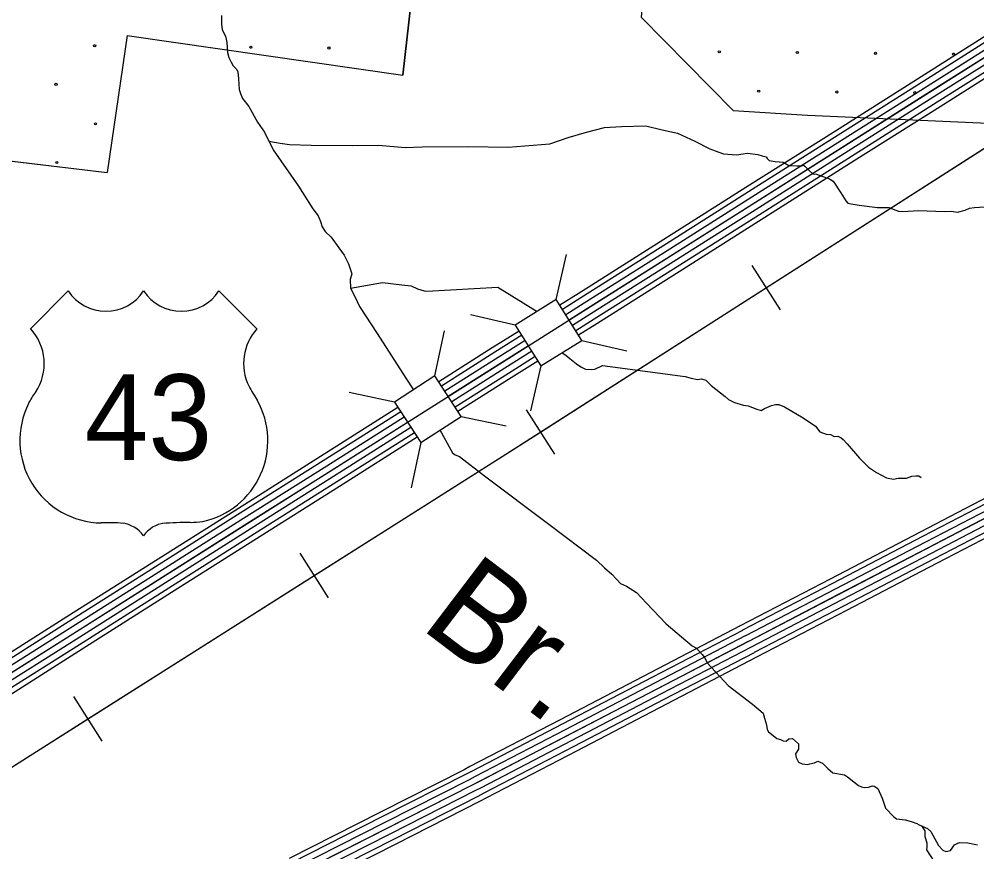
# Model space of a CAD drawing. Extents: x 1551132 to 1791609, y 378168 to 563823.
# Drawn here: x 1620282 to 1625000, y 449826 to 453929 of the extents above; entities that cross this region are included whole.
import ezdxf

# ---------------------------------------------------------------- set-up
doc = ezdxf.new("R2010")
doc.units = 0
for name, color, linetype in [('DESIGN - CONTOURS - Intermediate with optional Text', 7, 'Continuous'), ('DESIGN - DRAINAGE - Bridges and Cross Drains Size Text', 7, 'Continuous'), ('DESIGN - EROSION CONTROL - Devices', 7, 'Continuous'), ('DESIGN - SCRATCH - User 1', 7, 'Continuous'), ('DESIGN - TRANSPORTATION - Text', 7, 'Continuous'), ('SURVEY - CENTERLINE - Preliminary Text', 7, 'Continuous'), ('SURVEY - CONTROL with Text', 7, 'Continuous'), ('SURVEY - DRAINAGE - Bridge Deck with Text', 7, 'Continuous'), ('SURVEY - DRAINAGE - Storm Sewer', 7, 'Continuous'), ('SURVEY - VEGETATION - Features with Text', 7, 'Continuous')]:
    doc.layers.add(name, color=color, linetype=linetype)

msp = doc.modelspace()

# ---------------------------------------------------------------- linework, layer by layer
at = {"layer": 'DESIGN - CONTOURS - Intermediate with optional Text'}
for p, q in [((1624032.833, 452496.757), (1623892.703, 452715.771)), ((1622920.976, 451785.313), (1622780.854, 452004.318)), ((1621805.91, 451077.794), (1621666.796, 451297.449)), ((1620690.794, 450371.483), (1620551.68, 450591.139))]:
    msp.add_line(p, q, dxfattribs=at)
for points in [[(1612145.231, 441701.576), (1612806.008, 443097.171), (1613337.671, 444230.551), (1613557.699, 444703.614), (1613736.495, 445064.757), (1613870.917, 445337.247), (1613961.065, 445515.31), (1614095.137, 445731.574), (1614208.768, 445911.946), (1614403.205, 446168.136), (1614520.253, 446311.682), (1614714.307, 446527.387), (1614922.752, 446747.401), (1615105.206, 446913.106), (1615343.876, 447112.428), (1615502.53, 447233.856), (1615845.356, 447466.846), (1616489.183, 447881.299), (1618897.035, 449389.198), (1622661.59, 451773.671), (1627020.164, 454562.613), (1631283.316, 457291.92), (1633260.678, 458540.762), (1634119.05, 459056.359)], [(1624518.689, 452961.986), (1625074.618, 453317.704)], [(1623962.768, 452606.26), (1624518.689, 452961.986)], [(1623406.839, 452250.542), (1623962.768, 452606.26)], [(1622850.919, 451894.816), (1623406.839, 452250.542)], [(1622293.915, 451540.781), (1622661.59, 451773.671), (1622850.919, 451894.816)], [(1621736.353, 451187.622), (1622293.915, 451540.781)], [(1621178.791, 450834.47), (1621736.353, 451187.622)], [(1620621.237, 450481.311), (1621178.791, 450834.47)], [(1620063.675, 450128.151), (1620621.237, 450481.311)]]:
    msp.add_lwpolyline(points, dxfattribs=at)
at = {"layer": 'DESIGN - EROSION CONTROL - Devices'}
msp.add_lwpolyline([(1620814.118, 453848.774), (1620716.661, 453172.948)], dxfattribs=at)
for centre in [(1620654.563, 453798.29), (1620654.563, 453798.29), (1621423.669, 453790.823), (1621423.669, 453790.823), (1621808.222, 453787.089), (1621808.222, 453787.089), (1623730.987, 453768.422), (1623730.987, 453768.422), (1624115.54, 453764.688), (1624115.54, 453764.688), (1624500.093, 453760.955), (1624500.093, 453760.955), (1624884.646, 453757.221), (1624884.646, 453757.221), (1620464.153, 453607.88), (1620464.153, 453607.88), (1623925.13, 453574.278), (1623925.13, 453574.278), (1624309.683, 453570.545), (1624309.683, 453570.545), (1624694.236, 453566.811), (1624694.236, 453566.811), (1620658.297, 453413.737), (1620658.297, 453413.737), (1620467.887, 453223.327), (1620467.887, 453223.327)]:
    msp.add_circle(centre, 5.28, dxfattribs=at)
msp.add_arc((1622192.775, 453783.356), 5.28, 159.02076, 188.083589, dxfattribs=at)
at = {"layer": 'DESIGN - SCRATCH - User 1'}
msp.add_line((1620814.118, 453848.774), (1622172.878, 453652.811), dxfattribs=at)
for points in [[(1622172.878, 453652.811), (1622412.657, 455774.5), (1622893.304, 455713.79), (1622958.702, 456341.182)], [(1622958.702, 456341.182), (1623710.801, 456243.73), (1623582.962, 455512.094), (1623403.432, 454451.274), (1623383.5, 454344.755), (1623346.692, 453939.394), (1623799.256, 453479.224), (1624164.747, 453455.949), (1625277.346, 453406.99)], [(1618814.015, 453400.803), (1620716.661, 453172.948)]]:
    msp.add_lwpolyline(points, dxfattribs=at)
at = {"layer": 'DESIGN - TRANSPORTATION - Text'}
for points in [[(1621279.607, 453947.293), (1621279.374, 453929.243), (1621279.057, 453905.184), (1621282.69, 453877.058), (1621298.282, 453844.766), (1621302.098, 453830.674), (1621305.89, 453814.582), (1621309.24, 453764.397), (1621314.931, 453740.255), (1621326.647, 453718.037), (1621336.422, 453699.862), (1621354.188, 453681.57), (1621360.038, 453669.453), (1621363.597, 453635.319), (1621366.921, 453583.134), (1621372.663, 453563), (1621382.354, 453538.808), (1621413.845, 453498.265), (1621456.869, 453421.48), (1621490.26, 453372.895), (1621533.159, 453286.076), (1621658.889, 453105.888), (1621729.488, 452994.627), (1621755.054, 452960.184), (1621766.695, 452931.95), (1621774.361, 452905.783), (1621790.078, 452883.508), (1621819.727, 452855.023), (1621857.068, 452802.38), (1621882.609, 452765.93), (1621904.067, 452723.528), (1621921.45, 452675.16), (1621913.083, 452647.201), (1621914.508, 452603.067), (1621935.991, 452562.666), (1621959.382, 452514.215), (1622045.696, 452380.686), (1622186.918, 452160.181), (1622224.684, 452103.012)], [(1621512.585, 453327.711), (1621568.5, 453318.852), (1621614.482, 453312.227), (1621720.563, 453308.827), (1621922.775, 453306.16), (1622052.964, 453308.452), (1622182.977, 453296.71), (1622267.108, 453299.61), (1622495.428, 453302.619), (1622691.607, 453298.027), (1622896.069, 453315.386), (1622986.55, 453346.279), (1623076.99, 453373.163), (1623165.371, 453396.063), (1623249.535, 453400.972), (1623369.708, 453403.397), (1623449.572, 453384.288), (1623525.454, 453367.246), (1623611.085, 453328.02), (1623684.717, 453290.953), (1623728.566, 453274.327), (1623752.499, 453265.994), (1623816.514, 453261.135), (1623870.671, 453268.444), (1623920.645, 453261.769), (1623942.594, 453255.46), (1623962.569, 453251.185), (1623966.477, 453243.118), (1623976.36, 453232.96), (1624006.343, 453228.551), (1624046.342, 453224.009), (1624074.174, 453207.601), (1624084.182, 453207.467), (1624112.215, 453207.101), (1624136.24, 453206.784), (1624144.298, 453210.692), (1624152.231, 453204.567), (1624175.989, 453182.192), (1624191.83, 453167.95), (1624209.821, 453165.708), (1624259.653, 453146.999), (1624273.62, 453142.807), (1624291.494, 453130.54), (1624328.843, 453073.897), (1624354.384, 453033.446), (1624364.276, 453023.288), (1624380.242, 453019.071), (1624420.208, 453012.529), (1624510.181, 453001.312), (1624566.238, 453000.571), (1624614.095, 452983.903), (1624634.086, 452981.628), (1624714.251, 452986.587), (1624838.331, 452980.945), (1624872.389, 452982.504), (1624904.371, 452978.07), (1624942.537, 452987.587), (1624962.678, 452997.354), (1624988.753, 453001.021), (1625062.909, 453006.054)], [(1621914.508, 452603.067), (1622072.038, 452631.243), (1622168.052, 452620.051), (1622214.068, 452615.476), (1622243.95, 452601.075), (1622277.883, 452590.642), (1622289.874, 452588.492), (1622640.116, 452608.126), (1622834.07, 452489.456), (1622833.361, 452489.206)], [(1622956.667, 452285.501), (1622975.283, 452273.334), (1622995.124, 452257.042), (1623026.865, 452230.591), (1623048.739, 452216.283), (1623072.631, 452203.966), (1623100.672, 452203.624), (1623118.713, 452205.407), (1623154.97, 452223.016), (1623562.936, 452167.923), (1623592.885, 452159.531), (1623622.859, 452153.156), (1623642.934, 452156.923), (1623664.892, 452150.639), (1623690.633, 452124.255), (1623760.106, 452069.262), (1623775.964, 452055.037), (1623805.847, 452040.637), (1623849.762, 452028.07), (1623873.753, 452023.761), (1623915.619, 452007.211), (1623937.585, 452000.927), (1623953.718, 452010.761), (1623987.951, 452026.386), (1624008.017, 452030.153), (1624024.041, 452029.962), (1624051.966, 452019.595), (1624143.464, 451964.335), (1624205.096, 451923.476), (1624226.803, 451895.133), (1624256.728, 451884.75), (1624278.735, 451882.475), (1624296.643, 451872.233), (1624314.685, 451874.016), (1624330.618, 451865.799), (1624340.542, 451857.657), (1624360.333, 451837.365), (1624421.615, 451766.43), (1624465.173, 451721.779), (1624504.93, 451695.228), (1624554.695, 451668.552), (1624588.67, 451662.127), (1624612.769, 451667.844), (1624652.827, 451667.361), (1624678.976, 451677.069), (1624699.025, 451678.828), (1624713.042, 451678.661), (1624725.525, 451671.519)], [(1622354.914, 451904.274), (1622363.522, 451891.057), (1622400.654, 451822.364), (1622416.271, 451792.071), (1622430.145, 451781.854), (1622452.053, 451773.537), (1622574.909, 451679.61), (1622892.001, 451440.654), (1623125.837, 451262.991), (1623165.386, 451226.357), (1623200.985, 451193.789), (1623244.434, 451149.071), (1623274.267, 451134.629), (1623323.899, 451103.87), (1623373.24, 451051.061), (1623469.979, 450949.466), (1623545.202, 450886.273), (1623596.659, 450841.455), (1623618.509, 450829.122), (1623646.133, 450798.671), (1623659.924, 450782.437), (1623671.616, 450758.211), (1623774.23, 450646.517), (1623895.11, 450554.623), (1623946.559, 450509.805), (1623954.251, 450485.638), (1623963.817, 450451.412), (1623967.525, 450429.303), (1623973.375, 450417.194), (1623979.325, 450413.103), (1624014.974, 450384.544), (1624032.932, 450380.285), (1624044.857, 450374.102), (1624060.84, 450371.885), (1624073.006, 450383.744), (1624091.039, 450385.502), (1624120.713, 450359.035), (1624120.372, 450332.967), (1624106.055, 450309.1), (1624109.822, 450291), (1624121.538, 450268.782), (1624139.438, 450260.515), (1624165.404, 450256.149), (1624177.462, 450259.99), (1624199.545, 450265.707), (1624215.661, 450273.507), (1624239.544, 450263.157), (1624265.21, 450236.74), (1624290.967, 450216.331)], [(1624290.967, 450216.331), (1624346.858, 450205.539), (1624362.741, 450195.297), (1624394.44, 450170.797), (1624416.215, 450152.454), (1624432.139, 450146.221), (1624444.122, 450144.054), (1624466.155, 450145.754), (1624486.246, 450151.496), (1624494.221, 450149.379), (1624512.104, 450139.112), (1624533.487, 450090.695), (1624548.87, 450042.352), (1624588.335, 449999.701), (1624604.21, 449989.459), (1624646.184, 449984.875), (1624676.092, 449976.442), (1624703.974, 449966.033), (1624715.899, 449959.858), (1624755.681, 449941.266), (1624773.506, 449926.982), (1624783.281, 449908.798), (1624810.638, 449858.297), (1624832.338, 449833.938), (1624846.263, 449827.73), (1624870.354, 449833.413), (1624888.728, 449861.239), (1624902.811, 449867.064), (1624914.894, 449872.914), (1624954.893, 449870.364), (1625002.809, 449861.681)], [(1624726.249, 449955.024), (1624743.523, 449929.399), (1624743.157, 449901.331), (1624752.765, 449871.122), (1624752.506, 449851.072), (1624752.323, 449837.038), (1624787.606, 449780.403), (1624822.896, 449723.768), (1624856.387, 449683.209), (1624909.786, 449634.35), (1624941.252, 449591.807), (1624982.701, 449547.122), (1624998.417, 449524.847), (1625014.192, 449506.588)]]:
    msp.add_lwpolyline(points, dxfattribs=at)
at = {"layer": 'SURVEY - CENTERLINE - Preliminary Text'}
for points in [[(1628887.98, 456175.573), (1619639.743, 450326.089), (1619003.316, 449915.678), (1618612.242, 449668.805), (1618397.489, 449538.41), (1618371.339, 449523.618), (1618333.94, 449506.626), (1618308.832, 449495.975)], [(1625147.875, 453912.578), (1624725.309, 453645.304)], [(1625161.083, 453891.686), (1624738.517, 453624.412)], [(1625177.657, 453865.485), (1624755.092, 453598.211)], [(1625194.223, 453839.284), (1624771.658, 453572.011)], [(1625210.79, 453813.084), (1624788.224, 453545.81)], [(1625227.364, 453786.883), (1624804.799, 453519.609)], [(1625241.106, 453765.149), (1624818.54, 453497.875)], [(1624725.326, 453645.312), (1624302.761, 453378.039)], [(1624738.534, 453624.42), (1624315.969, 453357.146)], [(1624755.109, 453598.22), (1624332.543, 453330.946)], [(1624771.675, 453572.019), (1624349.11, 453304.745)], [(1624788.241, 453545.818), (1624365.676, 453278.544)], [(1624804.816, 453519.618), (1624382.25, 453252.344)], [(1624818.557, 453497.884), (1624395.992, 453230.61)], [(1624302.769, 453378.047), (1623880.204, 453110.781)], [(1624315.977, 453357.155), (1623893.412, 453089.889)], [(1624332.552, 453330.954), (1623909.986, 453063.688)], [(1624349.118, 453304.753), (1623926.553, 453037.488)], [(1624365.684, 453278.553), (1623943.119, 453011.287)], [(1624382.259, 453252.352), (1623959.694, 452985.086)], [(1624396, 453230.618), (1623973.435, 452963.353)], [(1623880.22, 453110.79), (1623457.655, 452843.516)], [(1623893.429, 453089.897), (1623470.863, 452822.624)], [(1623910.003, 453063.697), (1623487.438, 452796.423)], [(1623926.569, 453037.496), (1623504.004, 452770.222)], [(1623943.136, 453011.295), (1623520.57, 452744.022)], [(1623959.71, 452985.095), (1623537.145, 452717.821)], [(1623973.452, 452963.361), (1623550.886, 452696.087)], [(1623457.672, 452843.524), (1623035.107, 452576.25)], [(1623470.88, 452822.632), (1623048.315, 452555.358)], [(1623487.455, 452796.431), (1623064.889, 452529.157)], [(1623504.021, 452770.231), (1623081.456, 452502.957)], [(1623520.587, 452744.03), (1623098.022, 452476.756)], [(1623537.162, 452717.829), (1623114.596, 452450.555)], [(1623550.903, 452696.095), (1623128.338, 452428.821)], [(1623035.115, 452576.267), (1622945.5, 452519.582)], [(1623048.323, 452555.375), (1622958.617, 452498.631)], [(1623064.898, 452529.174), (1622975.041, 452472.339)], [(1623081.464, 452502.973), (1622991.458, 452446.047)], [(1623098.03, 452476.773), (1623007.907, 452419.771)], [(1623114.605, 452450.572), (1623024.324, 452393.47)], [(1623128.346, 452428.838), (1623037.94, 452371.653)], [(1622744.672, 452392.562), (1622612.55, 452308.993)], [(1622757.771, 452371.603), (1622625.758, 452288.101)], [(1622774.213, 452345.311), (1622642.332, 452261.9)], [(1622790.646, 452319.027), (1622658.899, 452235.699)], [(1622612.566, 452309.001), (1622348.956, 452142.263)], [(1622625.774, 452288.109), (1622362.397, 452121.521)], [(1622807.07, 452292.734), (1622675.465, 452209.499)], [(1622642.349, 452261.908), (1622379.272, 452095.512)], [(1622658.915, 452235.708), (1622396.155, 452069.512)], [(1622823.52, 452266.459), (1622692.04, 452183.298)], [(1622837.153, 452244.658), (1622705.781, 452161.564)], [(1622675.482, 452209.507), (1622413.013, 452043.494)], [(1622692.056, 452183.306), (1622429.879, 452017.477)], [(1622705.798, 452161.573), (1622443.862, 451995.901)], [(1622148.169, 452015.268), (1621767.453, 451774.47)], [(1622161.66, 451994.56), (1621780.661, 451753.578)], [(1622178.551, 451968.551), (1621797.235, 451727.377)], [(1622195.426, 451942.542), (1621813.802, 451701.177)], [(1622212.326, 451916.558), (1621830.368, 451674.976)], [(1622229.184, 451890.54), (1621846.942, 451648.775)], [(1622243.217, 451868.99), (1621860.684, 451627.041)], [(1621767.461, 451774.479), (1621344.896, 451507.205)], [(1621780.669, 451753.586), (1621358.104, 451486.312)], [(1621797.244, 451727.386), (1621374.678, 451460.112)], [(1621813.81, 451701.185), (1621391.245, 451433.911)], [(1621830.376, 451674.984), (1621407.811, 451407.71)], [(1621846.951, 451648.784), (1621424.385, 451381.51)], [(1621860.692, 451627.05), (1621438.127, 451359.776)], [(1621344.912, 451507.213), (1620922.347, 451239.939)], [(1621358.12, 451486.321), (1620935.555, 451219.047)], [(1621374.695, 451460.12), (1620952.13, 451192.846)], [(1621391.261, 451433.919), (1620968.696, 451166.646)], [(1621407.828, 451407.719), (1620985.262, 451140.445)], [(1621424.402, 451381.518), (1621001.837, 451114.244)], [(1621438.143, 451359.784), (1621015.578, 451092.51)], [(1620922.364, 451239.947), (1620499.799, 450972.682)], [(1620935.572, 451219.055), (1620513.007, 450951.79)], [(1620952.146, 451192.855), (1620529.581, 450925.589)], [(1620968.713, 451166.654), (1620546.147, 450899.388)], [(1620985.279, 451140.453), (1620562.714, 450873.188)], [(1621001.854, 451114.253), (1620579.288, 450846.987)], [(1621015.595, 451092.519), (1620593.03, 450825.253)], [(1620499.807, 450972.69), (1620077.242, 450705.416)], [(1620513.015, 450951.798), (1620090.45, 450684.524)], [(1620529.59, 450925.597), (1620107.024, 450658.323)], [(1620546.156, 450899.397), (1620123.591, 450632.123)], [(1620562.722, 450873.196), (1620140.157, 450605.922)], [(1620579.297, 450846.995), (1620156.731, 450579.721)], [(1620593.038, 450825.261), (1620170.473, 450557.988)]]:
    msp.add_lwpolyline(points, dxfattribs=at)
at = {"layer": 'SURVEY - CONTROL with Text'}
for points in [[(1625163.665, 451632.294), (1624720.183, 451401.379)], [(1625175.081, 451610.368), (1624731.599, 451379.453)], [(1625220.696, 451564.217), (1623874.053, 450863.031), (1622513.251, 450154.103), (1620997.136, 449384.074), (1619745.382, 448725.123), (1618404.521, 448011.803), (1617534.999, 447555.824), (1616493.207, 446988.975), (1615527.613, 446428.66), (1614557.902, 445862.411), (1613724.296, 445399.724), (1612884.79, 444943.153), (1612783.509, 444881.001), (1612730.719, 444841.959), (1612657.496, 444781.265), (1612604.397, 444726.189), (1612481.725, 444592.327), (1612065.801, 444091.472), (1611739.441, 443669.027), (1611306.585, 443120.413), (1611187.546, 442966.434), (1611082.815, 442828.213), (1611002.133, 442691.526)], [(1625189.397, 451582.876), (1624745.916, 451351.961)], [(1625203.714, 451555.375), (1624760.232, 451324.46)], [(1625218.03, 451527.874), (1624774.548, 451296.96)], [(1625232.346, 451500.382), (1624788.865, 451269.467)], [(1625244.221, 451477.573), (1624800.739, 451246.658)], [(1624720.2, 451401.387), (1624276.718, 451170.473)], [(1624731.616, 451379.462), (1624288.135, 451148.547)], [(1624745.932, 451351.969), (1624302.451, 451121.055)], [(1624760.249, 451324.469), (1624316.767, 451093.554)], [(1624774.565, 451296.968), (1624331.084, 451066.053)], [(1624788.881, 451269.475), (1624345.4, 451038.561)], [(1624800.756, 451246.667), (1624357.275, 451015.752)], [(1624276.735, 451170.481), (1623833.779, 450939.833), (1623832.82, 450939.325)], [(1624288.151, 451148.555), (1623845.262, 450917.941), (1623844.362, 450917.466)], [(1624302.468, 451121.063), (1623859.653, 450890.49), (1623858.836, 450890.048)], [(1624316.784, 451093.562), (1623874.053, 450863.031), (1623873.311, 450862.639)], [(1624331.1, 451066.062), (1623888.452, 450835.572), (1623887.786, 450835.23)], [(1624345.417, 451038.569), (1623902.844, 450808.121), (1623902.26, 450807.813)], [(1624357.291, 451015.76), (1623914.785, 450785.346), (1623914.268, 450785.071)], [(1623833.254, 450939.558), (1623389.831, 450708.552)], [(1623844.678, 450917.632), (1623401.255, 450686.626)], [(1623858.995, 450890.14), (1623415.572, 450659.134)], [(1623873.319, 450862.648), (1623429.896, 450631.641)], [(1623887.644, 450835.155), (1623444.221, 450604.149)], [(1623901.96, 450807.663), (1623458.537, 450576.657)], [(1623913.843, 450784.854), (1623470.42, 450553.848)], [(1623389.847, 450708.56), (1622946.416, 450477.554)], [(1623401.272, 450686.634), (1622957.841, 450455.628)], [(1623415.588, 450659.142), (1622972.157, 450428.136)], [(1623429.913, 450631.65), (1622986.482, 450400.643)], [(1623444.238, 450604.157), (1623000.806, 450373.151)], [(1623458.554, 450576.665), (1623015.123, 450345.659)], [(1623470.437, 450553.856), (1623027.006, 450322.85)], [(1622946.433, 450477.554), (1622503.001, 450246.547)], [(1622957.857, 450455.628), (1622514.426, 450224.622)], [(1622972.174, 450428.136), (1622528.742, 450197.129)], [(1622986.498, 450400.643), (1622543.067, 450169.637)], [(1623000.823, 450373.151), (1622557.391, 450142.145)], [(1623015.139, 450345.659), (1622571.708, 450114.652)], [(1623027.022, 450322.85), (1622583.591, 450091.843)], [(1622503.018, 450246.556), (1622473.585, 450231.222), (1622058.186, 450020.241)], [(1622514.443, 450224.63), (1622484.893, 450209.238), (1622069.378, 449998.207)], [(1622528.759, 450197.138), (1622499.068, 450181.671), (1622083.419, 449970.565)], [(1622543.083, 450169.645), (1622513.251, 450154.103), (1622097.452, 449942.923)], [(1622557.408, 450142.153), (1622527.434, 450126.536), (1622111.485, 449915.28)], [(1622571.724, 450114.661), (1622541.608, 450098.969), (1622125.526, 449887.638)], [(1622583.607, 450091.852), (1622553.375, 450076.101), (1622137.168, 449864.712)], [(1622058.203, 450020.25), (1621612.413, 449793.835)], [(1622069.395, 449998.216), (1621623.605, 449771.801)], [(1622083.436, 449970.573), (1621637.646, 449744.159)], [(1622097.469, 449942.931), (1621651.679, 449716.516)], [(1622111.502, 449915.289), (1621665.712, 449688.874)], [(1622125.543, 449887.646), (1621679.753, 449661.232)], [(1622137.184, 449864.721), (1621691.395, 449638.306)]]:
    msp.add_lwpolyline(points, dxfattribs=at)
at = {"layer": 'SURVEY - DRAINAGE - Bridge Deck with Text'}
for p, q in [((1620524.424, 452590.519), (1620337.601, 452403.737)), ((1621266.757, 452590.536), (1621454.905, 452402.438))]:
    msp.add_line(p, q, dxfattribs=at)
for centre, radius, start, end in [((1620710.013, 452711.512), 221.533, 213.100569, 326.902078), ((1621081.181, 452711.529), 221.538, 213.102397, 326.900247), ((1620151.814, 452231.429), 254.225, 326.285306, 43.007869), ((1621642.051, 452233.54), 254.225, 137.856542, 206.084864), ((1620539.638, 451941.251), 230.917, 139.793564, 155.726308), ((1622856.86, 452928.108), 1653.134, 209.194203, 212.04025), ((1620692.712, 451853.791), 406.76, 153.358853, 269.213508), ((1621100.764, 451852.126), 406.76, 282.341686, 29.285292), ((1620726.914, 450810.953), 637.359, 83.921306, 93.578908), ((1620771.314, 451294.832), 152.535, 35.633392, 83.237081), ((1621018.467, 451294.838), 152.535, 97.781394, 144.193111), ((1621161.436, 448624.201), 2825.781, 90.731147, 93.493106), ((1621108.258, 452052.472), 602.963, 271.627047, 277.571425)]:
    msp.add_arc(centre, radius, start, end, dxfattribs=at)
at = {"layer": 'SURVEY - DRAINAGE - Storm Sewer'}
for p, q in [((1622927.789, 452547.955), (1622978.826, 452769.231)), ((1622726.184, 452422.108), (1622504.999, 452473.094)), ((1622330.011, 452171.419), (1622377.264, 452393.579)), ((1623053.678, 452346.474), (1623274.871, 452295.446)), ((1622852.122, 452220.677), (1622800.994, 451999.309)), ((1622130.806, 452042.014), (1621908.604, 452089.351)), ((1622459.333, 451972.131), (1622681.626, 451924.919)), ((1622260.269, 451842.817), (1622212.791, 451620.649))]:
    msp.add_line(p, q, dxfattribs=at)
for points in [[(1622726.184, 452422.108), (1622852.164, 452220.636), (1623053.678, 452346.474), (1622927.789, 452547.955)], [(1622130.806, 452042.014), (1622260.269, 451842.775), (1622459.333, 451972.131), (1622330.011, 452171.419)]]:
    msp.add_lwpolyline(points, close=True, dxfattribs=at)
at = {"layer": 'SURVEY - VEGETATION - Features with Text'}
msp.add_line((1620814.118, 453848.774), (1622172.878, 453652.811), dxfattribs=at)
for points in [[(1622958.702, 456341.182), (1622893.304, 455713.79), (1622412.657, 455774.5), (1622172.878, 453652.811)], [(1623710.801, 456243.73), (1623582.962, 455512.094), (1623403.432, 454451.274), (1623383.5, 454344.755), (1623346.692, 453939.394), (1623799.256, 453479.224), (1624164.747, 453455.949), (1625277.346, 453406.99)], [(1620814.118, 453848.774), (1620716.661, 453172.948)], [(1616929.351, 453626.507), (1620716.661, 453172.948)]]:
    msp.add_lwpolyline(points, dxfattribs=at)

# ---------------------------------------------------------------- texts
at = {"layer": 'DESIGN - DRAINAGE - Bridges and Cross Drains Size Text'}
msp.add_text('Br.', height=474.9972, rotation=322.773333, dxfattribs=at).set_placement((1622249.385, 450934.234))
at = {"layer": 'SURVEY - DRAINAGE - Bridge Deck with Text'}
msp.add_text('43', height=422.4044, rotation=0.001322, dxfattribs=at).set_placement((1620604.827, 451756.712))

doc.saveas('drawing.dxf')
